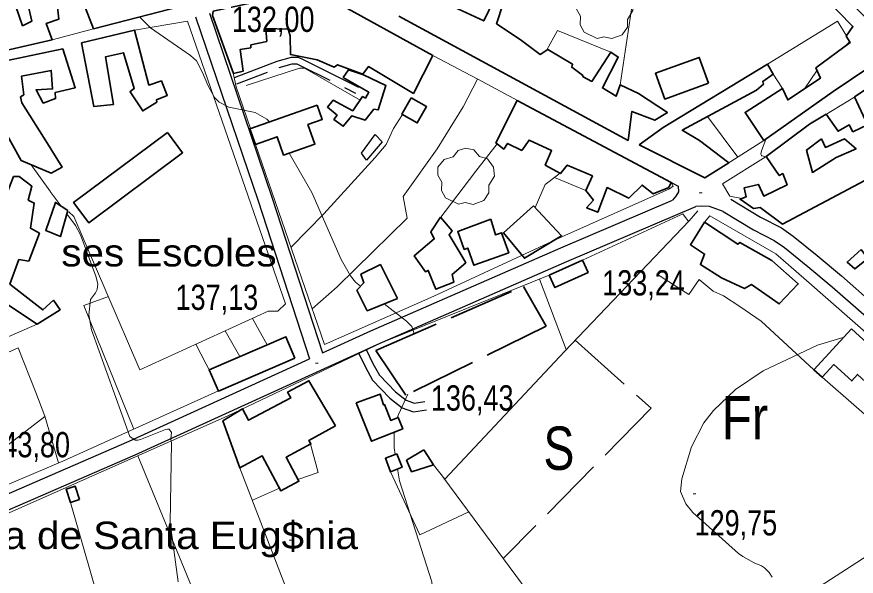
# Model space of a CAD drawing. Extents: x 483847 to 488453, y 4383581 to 4386795.
# Drawn here: x 486183.5 to 486474.2, y 4386026.5 to 4386220.2 of the extents above; entities that cross this region are included whole.
import ezdxf
from ezdxf.enums import TextEntityAlignment as Align

# ---------------------------------------------------------------- set-up
doc = ezdxf.new("R2010")
doc.units = 0
doc.header["$LTSCALE"] = 3.8
doc.linetypes.add('LONG_DASHED', pattern=[7.5, 6, -1.5])
doc.linetypes.add('MEDIUM_DASHED', pattern=[4.5, 3, -1.5])
for name, color, linetype, lineweight in [('21', 7, 'Continuous', 25), ('25', 7, 'LONG_DASHED', 25), ('29', 7, 'Continuous', 13), ('36', 7, 'Continuous', 25), ('37', 7, 'Continuous', 25), ('38', 7, 'Continuous', 25), ('47', 7, 'Continuous', 35), ('49', 7, 'LONG_DASHED', 35), ('51', 7, 'Continuous', 13), ('7', 7, 'Continuous', 13), ('9', 7, 'Continuous', 13)]:
    doc.layers.add(name, color=color, linetype=linetype, lineweight=lineweight)
doc.layers.add('31', color=7, linetype='Continuous')
doc.layers.add('5', color=7, linetype='Continuous')

msp = doc.modelspace()

# ---------------------------------------------------------------- linework, layer by layer
at = {"layer": '21'}
msp.add_lwpolyline([(486310.04, 4386176.93), (486304.62, 4386170.55), (486302.93, 4386172.98), (486307.6, 4386179.44)], close=True, dxfattribs=at)
at = {"layer": '25'}
msp.add_lwpolyline([(486376.86, 4386108.16), (486403.26, 4386084.65), (486352.01, 4386032.61)], dxfattribs=at)
at = {"layer": '29'}
for points in [[(486384.54, 4386212.71), (486380, 4386214.83), (486378.59, 4386217.37), (486378.69, 4386220.35), (486377.32, 4386222.76), (486377.36, 4386225.51), (486379.52, 4386228.11), (486382.71, 4386229.11), (486384.36, 4386231.3), (486386.93, 4386232.13), (486389.79, 4386231.48), (486391.74, 4386229.21), (486394.55, 4386228.39), (486396.68, 4386225.54), (486396.92, 4386222.41), (486395.04, 4386219.26), (486395.04, 4386216.58), (486393.22, 4386213.97), (486389.6, 4386212.63), (486386.83, 4386213.26)], [(486336.52, 4386155.32), (486331.98, 4386157.44), (486330.57, 4386159.98), (486330.67, 4386162.96), (486329.3, 4386165.37), (486329.34, 4386168.12), (486331.5, 4386170.72), (486334.69, 4386171.72), (486336.34, 4386173.91), (486338.91, 4386174.74), (486341.77, 4386174.09), (486343.72, 4386171.82), (486346.53, 4386171), (486348.66, 4386168.15), (486348.9, 4386165.02), (486347.02, 4386161.87), (486347.02, 4386159.19), (486345.2, 4386156.58), (486341.58, 4386155.24), (486338.81, 4386155.87)]]:
    msp.add_lwpolyline(points, close=True, dxfattribs=at)
at = {"layer": '36'}
for points in [[(486430.77, 4386156.99), (486441.12, 4386150.75), (486448.41, 4386147.06), (486452.38, 4386144.25), (486460.67, 4386137.54), (486469.19, 4386130.45), (486480.08, 4386120.84), (486491.42, 4386111.38), (486501.38, 4386101.13), (486507.23, 4386094.96), (486514.95, 4386088.08), (486526.72, 4386077.71), (486534.08, 4386070.75)], [(486428.19, 4386152.71), (486438.7, 4386146.38), (486445.82, 4386142.77), (486449.36, 4386140.26), (486457.5, 4386133.68), (486465.94, 4386126.65), (486476.83, 4386117.05), (486488.02, 4386107.71), (486497.77, 4386097.67), (486503.75, 4386091.37), (486511.63, 4386084.34), (486523.35, 4386074.02), (486532.65, 4386065.22), (486540.8, 4386058.29), (486552.33, 4386048.11), (486562.16, 4386040.73), (486572.37, 4386031.34), (486582.49, 4386022.41)]]:
    msp.add_lwpolyline(points, dxfattribs=at)
at = {"layer": '37'}
for points in [[(486245.41, 4386220.12), (486267.07, 4386156.5), (486284.84, 4386101.74)], [(486250.21, 4386221.39), (486271.88, 4386157.73), (486289.38, 4386103.83)], [(486409.74, 4386163.04), (486412.62, 4386161.5), (486412.67, 4386159.62), (486411.74, 4386158.06), (486410.61, 4386156.67)], [(486289.38, 4386103.83), (486306.17, 4386111.49), (486371.88, 4386140.21), (486410.61, 4386156.67)], [(486140.46, 4386031.99), (486224.53, 4386068.46), (486308.29, 4386106.74), (486373.95, 4386135.42), (486418.71, 4386154.45)], [(486428.19, 4386152.71), (486423.4, 4386154.44), (486420.7, 4386154.56), (486418.71, 4386154.45)], [(486138.39, 4386036.78), (486222.41, 4386073.23), (486284.84, 4386101.74)]]:
    msp.add_lwpolyline(points, dxfattribs=at)
at = {"layer": '38'}
for points in [[(486258.92, 4386199.12), (486273.63, 4386204.81), (486278.6, 4386206.2), (486281, 4386206.16), (486282.66, 4386205.39), (486301.89, 4386195.81)], [(486301.84, 4386103.79), (486304.23, 4386098.83), (486306.69, 4386094.38), (486312.68, 4386088.14), (486316.99, 4386084.76), (486318.63, 4386084.21), (486320.88, 4386083.38), (486325.35, 4386084.14)], [(486304.52, 4386105.01), (486306.84, 4386100.18), (486309.08, 4386096.14), (486314.66, 4386090.32), (486318.4, 4386087.39), (486319.61, 4386086.99), (486321.16, 4386086.41), (486324.86, 4386087.03)]]:
    msp.add_lwpolyline(points, dxfattribs=at)
at = {"layer": '38', "linetype": 'MEDIUM_DASHED'}
msp.add_lwpolyline([(486259.67, 4386196.93), (486274.36, 4386202.6), (486278.9, 4386203.88), (486280.47, 4386203.86), (486281.66, 4386203.31), (486300.86, 4386193.74)], dxfattribs=at)
at = {"layer": '47'}
for points in [[(486244.09, 4386224.77), (486210.05, 4386216.03), (486205.86, 4386226.82), (486200.98, 4386226.81), (486200.6, 4386231.62), (486215.88, 4386235.53), (486217.31, 4386235.51), (486219.01, 4386233.76), (486223.07, 4386234.53), (486229.09, 4386235.49), (486229.29, 4386233.91), (486235.9, 4386234.12), (486239.01, 4386231.22)], [(486327.58, 4386206.77), (486292.36, 4386226.33), (486286.25, 4386228.67), (486285.21, 4386229.51), (486251.48, 4386222.11), (486251.31, 4386220.62), (486258.53, 4386200.55), (486261.92, 4386201.4), (486260.82, 4386208.85), (486264.51, 4386209.47), (486264.6, 4386210.44), (486270.09, 4386211.64), (486269.71, 4386216.07), (486277.51, 4386215.89), (486278.23, 4386213.63), (486278.28, 4386207.17), (486287.56, 4386205.31), (486293.45, 4386202.68), (486294.59, 4386203.56), (486303.32, 4386200.36), (486305.31, 4386202.96), (486320.86, 4386193.66)], [(486205.93, 4386211.14), (486210.19, 4386189.09), (486216.96, 4386189.82), (486214.27, 4386206.36), (486220.44, 4386207.7), (486224.16, 4386195.34), (486222.8, 4386194.31), (486222.8, 4386194.16), (486222.8, 4386194.16), (486227.13, 4386187.57), (486231.97, 4386190.65), (486231.91, 4386191.48), (486235.61, 4386192.93), (486233.58, 4386197.98), (486229.28, 4386196.54), (486224.23, 4386215.6)], [(486199.45, 4386209.13), (486170.77, 4386203.09), (486170.75, 4386201.59), (486174.04, 4386190.06), (486185.01, 4386170.39), (486195.38, 4386166.04), (486199.16, 4386168.09), (486194.1, 4386176.26), (486185.3, 4386190.42), (486184.73, 4386192.46), (486185.94, 4386193.19), (486185.13, 4386199.65), (486195.44, 4386201.61), (486195.87, 4386195.22), (486190.17, 4386194.93), (486192.65, 4386190.32), (486196.95, 4386191.83), (486196.75, 4386193.93), (486203.76, 4386195.63)], [(486423.11, 4386197.14), (486407.92, 4386191.68), (486404.7, 4386200.63), (486419.89, 4386206.09)], [(486303.62, 4386200.06), (486311.37, 4386196.34), (486308.7, 4386187.98), (486307.2, 4386188.22), (486304.14, 4386184.37), (486299.51, 4386185.93), (486296.54, 4386182.3), (486293.34, 4386184.67), (486294.41, 4386186.08), (486291.08, 4386188.91), (486293.06, 4386191.28), (486299.84, 4386187.65), (486303.29, 4386192.56), (486304.25, 4386192.02), (486305.41, 4386194.03), (486296.55, 4386199.18), (486298.39, 4386201.78)], [(486399.02, 4386175.88), (486421.82, 4386164.37), (486430.07, 4386169.66), (486419.97, 4386177.3), (486413.95, 4386180.92), (486439.66, 4386194.73), (486442.09, 4386196.8), (486441.88, 4386197.78), (486445.52, 4386200.27), (486443.54, 4386203.75), (486407.36, 4386181.84)], [(486320.09, 4386192.09), (486325.4, 4386189.09), (486322.21, 4386183.43), (486316.9, 4386186.43)], [(486356.84, 4386191.19), (486410.16, 4386162.81), (486409.31, 4386161.1), (486403.95, 4386158.85), (486400.09, 4386161.91), (486395.45, 4386157.4), (486387.93, 4386161.03), (486384.73, 4386152.52), (486380.85, 4386154.08), (486383.21, 4386156.67), (486380.63, 4386160.08), (486382.88, 4386165.08), (486374.16, 4386168.81), (486371.79, 4386165.91), (486366.5, 4386168.84), (486368.75, 4386173.84), (486360.92, 4386177.47), (486358.4, 4386173.91), (486353.48, 4386176.31), (486352.17, 4386174.37), (486349.43, 4386176.51)], [(486287.49, 4386189.63), (486264.26, 4386181.41), (486266.18, 4386175.98), (486273.67, 4386178.64), (486275.92, 4386172.28), (486286.74, 4386176.12), (486284.35, 4386182.85), (486289.3, 4386184.62)], [(486235.65, 4386180.17), (486203.17, 4386155.93), (486208.42, 4386148.89), (486240.9, 4386173.13)], [(486462.15, 4386177.9), (486457, 4386174), (486459.06, 4386166.31), (486467.31, 4386171.45), (486474.19, 4386174.5), (486470.18, 4386177.94), (486463.54, 4386174.95)], [(486182.31, 4386164.88), (486157.14, 4386100.18), (486159.02, 4386100.45), (486163.96, 4386101.84), (486169.8, 4386111.53), (486173.54, 4386111.2), (486177.65, 4386116.79), (486178.94, 4386116.36), (486180.3, 4386120.52), (486190.52, 4386113.79), (486198.57, 4386118.74), (486196.19, 4386122.04), (486192.57, 4386118.68), (486181.05, 4386127.64), (486184.25, 4386136.11), (486187.63, 4386135.57), (486191.33, 4386145.25), (486188.3, 4386146.95), (486189.57, 4386155.69), (486187.49, 4386156.7), (486188.73, 4386161.53), (486184.32, 4386164.93)], [(486201.12, 4386153.13), (486196.89, 4386155.89), (486193.52, 4386146.18), (486198.59, 4386144.08)], [(486362.47, 4386154.72), (486352.06, 4386145.41), (486359.29, 4386136.6), (486372.16, 4386144.37)], [(486330.3, 4386150.83), (486334.29, 4386146.04), (486333.22, 4386144.63), (486337.76, 4386137.14), (486339.08, 4386135.02), (486334.29, 4386130.96), (486334.86, 4386128.32), (486328.67, 4386125.86), (486325.99, 4386132.35), (486325.08, 4386131.84), (486321.18, 4386137.45), (486328.09, 4386143.28), (486326.93, 4386145.7)], [(486347.7, 4386150.05), (486336.23, 4386145.86), (486338.49, 4386139.65), (486339.69, 4386140.08), (486341.8, 4386134.16), (486353.89, 4386138.49), (486351.41, 4386145.38), (486349.34, 4386144.64)], [(486421.67, 4386149.07), (486433.27, 4386141.4), (486433.95, 4386142.06), (486445.04, 4386135.75), (486454.16, 4386127.67), (486447.6, 4386120.78), (486438.02, 4386127.45), (486435.52, 4386126.13), (486427.55, 4386129.85), (486420.26, 4386134.38), (486421.74, 4386138.03), (486416.83, 4386141.26)], [(486475.94, 4386139.66), (486471.07, 4386135.23), (486473.81, 4386132.86), (486478.29, 4386136.47)], [(486379.39, 4386135.94), (486367.91, 4386130.68), (486369.87, 4386126.4), (486381.35, 4386131.66)], [(486315.34, 4386122.6), (486309.43, 4386134.39), (486302.71, 4386131.04), (486303.64, 4386128.02), (486301.28, 4386125.58), (486304.85, 4386118.4)], [(486472.62, 4386112.09), (486490.17, 4386096.08), (486483.27, 4386088.52), (486474.7, 4386096.33), (486472.67, 4386094.1), (486466.46, 4386099.74), (486462.48, 4386095.37), (486459.58, 4386097.99)], [(486279.85, 4386102.02), (486253.32, 4386090.6), (486250.16, 4386097.95), (486276.69, 4386109.37)], [(486293.93, 4386078.56), (486284.7, 4386073.52), (486285.36, 4386072.29), (486276.75, 4386067.69), (486281.2, 4386059.34), (486274.95, 4386056.02), (486268.52, 4386068.11), (486260.74, 4386063.97), (486254.86, 4386080.25), (486261.64, 4386084.47), (486263.77, 4386080.46), (486278.37, 4386088.22), (486277.31, 4386090.19), (486284.7, 4386094.18)], [(486301.09, 4386086.49), (486306.3, 4386073.21), (486317.19, 4386077.49), (486315.62, 4386081.45), (486313.02, 4386080.43), (486310.86, 4386085.91), (486310.52, 4386085.8), (486309.31, 4386089.52)], [(486315.1, 4386068.88), (486316.92, 4386064.22), (486312.98, 4386062.68), (486311.16, 4386067.34)], [(486324.42, 4386070.25), (486318.52, 4386066.65), (486320.26, 4386062.65), (486327.8, 4386065.09)], [(486205.24, 4386053.04), (486203.76, 4386057.64), (486200.64, 4386056.64), (486202.12, 4386052.04)]]:
    msp.add_lwpolyline(points, close=True, dxfattribs=at)
for points in [[(486477.24, 4386220.15), (486465.85, 4386231.42), (486462.86, 4386227.26), (486473.07, 4386216.84), (486470.77, 4386213.49), (486472.16, 4386211.3), (486460.25, 4386202.46), (486461.85, 4386198.92), (486450.49, 4386191.42), (486448.67, 4386195.35), (486435.72, 4386187.06), (486442.26, 4386177.36), (486466.22, 4386194.28), (486478.57, 4386202.65)], [(486183.08, 4386224.14), (486185.53, 4386217.06), (486188.7, 4386218.66), (486187.37, 4386224.68), (486197.22, 4386226.64), (486198.02, 4386219.35), (486193.72, 4386217.91), (486195.74, 4386212.18), (486168.04, 4386205.9)], [(486351.92, 4386224.73), (486349.65, 4386217.78), (486357.82, 4386212.34), (486364.72, 4386207.13), (486367.38, 4386208.82), (486375.93, 4386203.82), (486375.69, 4386202.7), (486379.48, 4386200.02), (486379.62, 4386199.34), (486382.67, 4386197.8), (486389.27, 4386207.98), (486391.8, 4386206.22), (486386.32, 4386195.57), (486391.08, 4386192.65), (486392.49, 4386196.61), (486398.82, 4386193.66), (486408.86, 4386187.07), (486404.47, 4386184.35), (486396.56, 4386187.39), (486395.21, 4386177.36), (486315.77, 4386220.44)], [(486334.72, 4386223.62), (486345.23, 4386218.74), (486348.79, 4386226.27)], [(486501.83, 4386176.58), (486448.75, 4386148.38), (486440.95, 4386154.12), (486438.62, 4386153.85), (486434.02, 4386156.99), (486436.13, 4386157.86), (486435.42, 4386160.95), (486440.39, 4386162.15), (486442.21, 4386158.08), (486450.29, 4386161.94), (486448.78, 4386165.86), (486447.56, 4386165.2), (486443.01, 4386171.8), (486458.02, 4386182.99), (486463.85, 4386186.43), (486467.97, 4386180.52), (486471.75, 4386182.79), (486473.07, 4386180.37), (486478.13, 4386182.77), (486473.69, 4386192.44), (486487.86, 4386201.77)]]:
    msp.add_lwpolyline(points, dxfattribs=at)
at = {"layer": '49'}
msp.add_lwpolyline([(486307.8, 4386104.62), (486359, 4386126.85), (486366.9, 4386113.08), (486318.19, 4386089.14)], close=True, dxfattribs=at)
at = {"layer": '51'}
for p, q in [((486401.64, 4386258.42), (486392.49, 4386196.61)), ((486210.05, 4386216.03), (486195.74, 4386212.18)), ((486448.67, 4386195.35), (486445.52, 4386200.27)), ((486463.36, 4386186.14), (486473.96, 4386192.62)), ((486433.18, 4386171.62), (486422.73, 4386185.63)), ((486442.26, 4386177.36), (486429.53, 4386169.31)), ((486369.69, 4386164.51), (486380.63, 4386160.08)), ((486364.52, 4386129.38), (486373.78, 4386104.93)), ((486265.14, 4386115.74), (486270.21, 4386106.58)), ((486190.52, 4386113.79), (486164.17, 4386102.2)), ((486260.72, 4386102.5), (486255.69, 4386111.42)), ((486250.78, 4386096.53), (486245.55, 4386106.79)), ((486193.23, 4386081.79), (486166.19, 4386060.96)), ((486260.11, 4386065.75), (486310.28, 4385935.54)), ((486274.44, 4386057), (486265.11, 4386052.78)), ((486213.16, 4386013.69), (486202.12, 4386052.04))]:
    msp.add_line(p, q, dxfattribs=at)
for points in [[(486224.23, 4386215.6), (486242.66, 4386218.71), (486276.6, 4386120.83), (486273.86, 4386118.24), (486270.56, 4386118.21), (486226.14, 4386097.92), (486203.27, 4386151.07), (486201.57, 4386152.6)], [(486443.54, 4386203.75), (486467.76, 4386218.64), (486470.84, 4386213.59)], [(486389.27, 4386207.98), (486370.77, 4386215.38), (486366.92, 4386208.53)], [(486327.58, 4386206.77), (486343.14, 4386198.59), (486357.11, 4386191.06)], [(486262.9, 4386196.36), (486281.44, 4386202.4), (486283.09, 4386202.38), (486302.44, 4386191.35)], [(486264.44, 4386181.48), (486259.51, 4386195.89), (486258.3, 4386201.19)], [(486285.81, 4386119.08), (486294.46, 4386126.65), (486300.86, 4386132.94), (486318.74, 4386150.47), (486317.35, 4386157.99), (486329.14, 4386174.48), (486338.13, 4386188.98), (486343.12, 4386198.61)], [(486317.13, 4386186.31), (486314.01, 4386181.45), (486311.45, 4386175.93), (486307.64, 4386171.48), (486289.87, 4386151.93), (486278.47, 4386140.36)], [(486410.16, 4386162.81), (486410.89, 4386161.53), (486409.53, 4386160.57), (486372.3, 4386144), (486327.96, 4386123.47), (486290.05, 4386106.76), (486266.18, 4386175.98)], [(486349.89, 4386176.16), (486342.54, 4386166.71), (486329.7, 4386149.92)], [(486443.01, 4386171.8), (486427.94, 4386162.33), (486430.5, 4386158.02), (486434.65, 4386157.25)], [(486363.02, 4386154.15), (486366.48, 4386162.09), (486371.26, 4386165.7), (486371.45, 4386166.1)], [(486327.8, 4386065.09), (486331.7, 4386060.09), (486373.16, 4386104.29), (486416.35, 4386149.52), (486419.4, 4386153), (486419.4, 4386153)], [(486379.39, 4386135.94), (486413.98, 4386151.8), (486414.17, 4386151.98), (486416.15, 4386149.31)], [(486421.67, 4386149.07), (486423.58, 4386151.21), (486446.35, 4386138.06), (486456.06, 4386129.66), (486473.92, 4386114.1), (486492.45, 4386097.85), (486501.02, 4386088.88), (486486.26, 4386074.6), (486462.48, 4386095.37)], [(486134.73, 4386023.36), (486136.34, 4386025.67), (486138.34, 4386028.64), (486147.34, 4386033.61), (486256.38, 4386081.88), (486310.02, 4386107.37), (486369.07, 4386131.22)], [(486459.58, 4386097.99), (486441.29, 4386114.79), (486433.93, 4386119.85), (486428.28, 4386123.61), (486424.7, 4386125.16), (486419.81, 4386129.21), (486416.21, 4386124.08), (486405.06, 4386131.22)], [(486215.23, 4386123.31), (486206.73, 4386120.18), (486224, 4386077.39)], [(486154.18, 4386092.87), (486167.92, 4386098.45), (486183.93, 4386105.57), (486190.09, 4386090.1), (486193.2, 4386081.88), (486197.97, 4386065.71)], [(486148.66, 4386044.53), (486163.8, 4386051.16), (486199.43, 4386066.33), (486253.41, 4386090.64)], [(486280.89, 4386059.92), (486287.84, 4386062.37), (486285.19, 4386072.2)], [(486225.37, 4386068.15), (486254.28, 4385997.94), (486282.54, 4385928.13)], [(486312.98, 4386062.68), (486323.1, 4386040.77), (486340.04, 4386048.81)], [(486331.41, 4386060.47), (486391.47, 4385979.24), (486402.7, 4385977.2), (486436.64, 4386004.93), (486457.87, 4386020.46), (486483.93, 4386037.34), (486511.38, 4386052.56)]]:
    msp.add_lwpolyline(points, dxfattribs=at)
at = {"layer": '7'}
for p, q in [((486419.83, 4386159.18), (486420.83, 4386159.18)), ((486241.99, 4386138.85), (486242.99, 4386138.85)), ((486286.9, 4386100.25), (486287.9, 4386100.25)), ((486417.74, 4386054.97), (486418.74, 4386054.97)), ((486277.89, 4386039.01), (486278.89, 4386039.01))]:
    msp.add_line(p, q, dxfattribs=at)
at = {"layer": '9'}
for p, q in [((486471.98, 4386211.59), (486470.02, 4386209.71)), ((486198.87, 4386154.6), (486198.86, 4386154.61))]:
    msp.add_line(p, q, dxfattribs=at)
for points in [[(486225.97, 4386220.12), (486229.84, 4386216.38), (486243.65, 4386206.75), (486245.71, 4386204.88), (486247.85, 4386200.92), (486249.69, 4386196.54), (486252.02, 4386192.26), (486252.78, 4386191.37), (486253.58, 4386190.59), (486256.9, 4386188.84), (486266.1, 4386187.07), (486270.1, 4386184.75), (486270.97, 4386183.78)], [(486460.67, 4386201.53), (486460.5, 4386201.36), (486456.31, 4386195.27), (486456.3, 4386195.26)], [(486443.09, 4386177.94), (486442.93, 4386177.65), (486441.43, 4386173.72), (486441.17, 4386172.63), (486441.37, 4386172.19), (486441.49, 4386172.09), (486441.63, 4386172.01), (486443.09, 4386171.69)], [(486277.84, 4386172.96), (486285.68, 4386159.39), (486295.81, 4386136.13), (486299.12, 4386130.43), (486300.83, 4386128.27), (486302.59, 4386126.93)], [(486198.86, 4386154.61), (486195.1, 4386159.64), (486195.14, 4386159.78), (486195.13, 4386159.81), (486195.12, 4386159.85), (486194.99, 4386159.97), (486188.48, 4386168.94)], [(486239.4, 4386024.52), (486236.67, 4386044.91), (486237.04, 4386072.73), (486236.86, 4386073.7), (486236.85, 4386074.06), (486237.09, 4386076.29), (486236.33, 4386077.45), (486235.74, 4386077.44), (486234.97, 4386077.28), (486226.32, 4386073.78), (486225.38, 4386073.63), (486224.55, 4386073.63), (486222.64, 4386074.85), (486209.43, 4386111.84), (486208.41, 4386117.03), (486209.03, 4386122.25), (486210.75, 4386124.64), (486211.29, 4386125.81), (486211.51, 4386127.67), (486210.85, 4386130.34), (486205.61, 4386144.71), (486203.85, 4386147.92), (486200.81, 4386152)], [(486310.71, 4386120.75), (486318.46, 4386114.84), (486320.3, 4386113), (486321.02, 4386110.92), (486320.61, 4386110.18)], [(486445.11, 4386026.13), (486444.13, 4386027.79), (486442.52, 4386029.4), (486441.37, 4386030.13), (486438.85, 4386031.14), (486434.93, 4386033.27), (486433.45, 4386034.33), (486417.64, 4386048.53), (486415.25, 4386051.56), (486413.42, 4386055.78), (486413.86, 4386060.23), (486417.21, 4386071.26), (486421.47, 4386079.6), (486424.77, 4386083.91), (486432.38, 4386091.13), (486442.03, 4386097.65), (486460.77, 4386106.44), (486470.02, 4386109.28)], [(486318.89, 4386089.48), (486315.65, 4386082.46), (486315.28, 4386081.32)], [(486314.25, 4386076.33), (486314.16, 4386070.96), (486314.54, 4386068.66)], [(486315.38, 4386063.62), (486316.06, 4386059.52), (486327.25, 4386024.48), (486327.96, 4386016.75), (486326.15, 4385978.24), (486326.9, 4385970.06), (486328.79, 4385965.75), (486329.5, 4385965.07), (486330.29, 4385964.63), (486338.49, 4385965.54), (486340, 4385965.31)]]:
    msp.add_lwpolyline(points, dxfattribs=at)

# ---------------------------------------------------------------- texts
at = {"layer": '31'}
for s, width, p in [('Fr', 0.85, (486435.69, 4386073.85)), ('S', 0.8, (486371.27, 4386063.31))]:
    msp.add_text(s, height=15, dxfattribs=dict(at, width=width)).set_placement(p, align=Align.CENTER)
at = {"layer": '5', "width": 1.1}
for s, p in [('ses Escoles', (486273.49, 4386133.74)), ('Esgl#sia de Santa Eug$nia', (486301.62, 4386035.88))]:
    msp.add_text(s, height=9.5, dxfattribs=at).set_placement(p, align=Align.RIGHT)
at = {"layer": '7', "width": 0.8}
for s, p in [('132,00', (486257.97, 4386214.94)), ('133,24', (486386.26, 4386123.68)), ('137,13', (486238.48, 4386118.69)), ('136,43', (486326.92, 4386083.83)), ('143,80', (486173.3, 4386067.66)), ('129,75', (486418.24, 4386040.6))]:
    msp.add_text(s, height=8.75, dxfattribs=at).set_placement(p)

doc.saveas('drawing.dxf')
